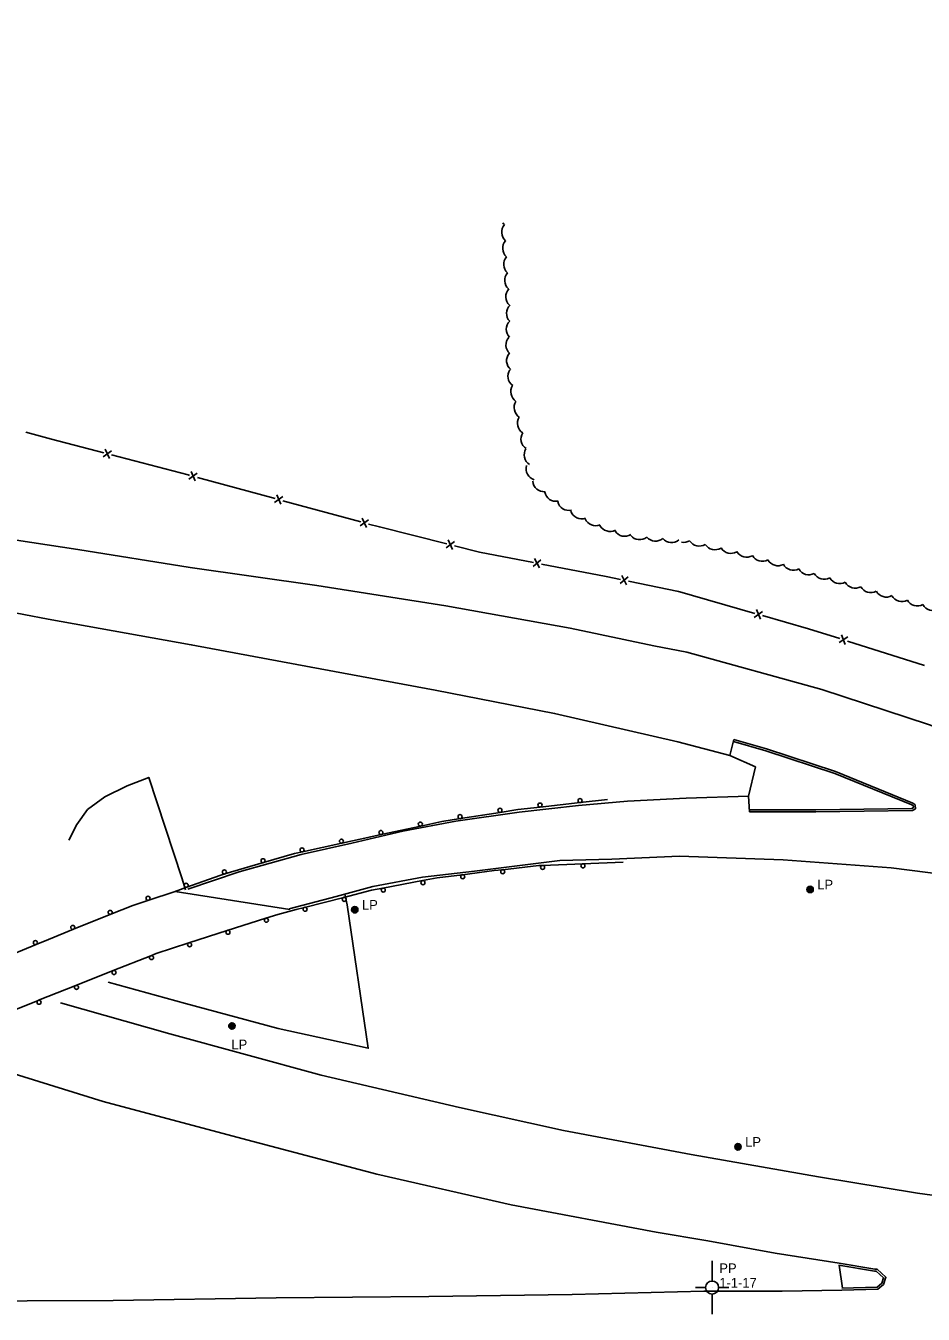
# Model space of a CAD drawing. Extents: x 2402803 to 2427059, y 6985292 to 6997652.
# Drawn here: x 2419061 to 2419506, y 6991495 to 6992134 of the extents above; entities that cross this region are included whole.
import ezdxf

# ---------------------------------------------------------------- set-up
doc = ezdxf.new("R2010")
doc.units = 0
for name, color, linetype in [('p_control ground ctrl', 7, 'Continuous'), ('p_drainage riprap', 7, 'Continuous'), ('p_dtm sidewalk', 7, 'Continuous'), ('p_road - paved curb', 7, 'Continuous'), ('p_road bridge end', 7, 'Continuous'), ('p_road guard rails', 7, 'Continuous'), ('p_structure fence', 7, 'Continuous'), ('p_utility manhole', 7, 'Continuous'), ('p_veg woods', 7, 'Continuous')]:
    doc.layers.add(name, color=color, linetype=linetype)

msp = doc.modelspace()

# ---------------------------------------------------------------- linework, layer by layer
at = {"layer": 'p_control ground ctrl'}
for p, q in [((2419401.49, 6991511.83), (2419401.51, 6991521.83)), ((2419398.25, 6991508.59), (2419393.25, 6991508.6)), ((2419401.49, 6991508.59), (2419401.49, 6991508.63)), ((2419404.73, 6991508.59), (2419409.73, 6991508.58)), ((2419401.49, 6991505.35), (2419401.47, 6991495.35))]:
    msp.add_line(p, q, dxfattribs=at)
msp.add_circle((2419401.49, 6991508.59), 3.24, dxfattribs=at)
at = {"layer": 'p_drainage riprap'}
for points in [[(2419140.4, 6991705.88), (2419138.66, 6991711.74), (2419122.2, 6991761.64), (2419111.43, 6991757.49), (2419100.45, 6991752.07), (2419091.84, 6991745.75), (2419086.54, 6991738.21), (2419082.59, 6991730.44)], [(2419219.46, 6991703.75), (2419220.59, 6991698.44), (2419231, 6991627.29), (2419186.4, 6991637.06), (2419140.47, 6991649.5), (2419102.07, 6991659.99)]]:
    msp.add_lwpolyline(points, dxfattribs=at)
at = {"layer": 'p_dtm sidewalk'}
for points in [[(2419419.48, 6991752.37), (2419422.95, 6991766.86), (2419410.27, 6991772.49)], [(2419466.09, 6991508.36), (2419464.52, 6991519.63)]]:
    msp.add_lwpolyline(points, dxfattribs=at)
at = {"layer": 'p_road - paved curb'}
for points in [[(2418230.49, 6992134.46), (2418269.05, 6992112.16), (2418316.3, 6992086.75), (2418354.66, 6992068.27), (2418407.89, 6992043.48), (2418443.64, 6992028.23), (2418503.95, 6992004.28), (2418552.77, 6991985.91), (2418606.68, 6991969.11), (2418660.91, 6991952.65), (2418729.36, 6991936.27), (2418795.26, 6991921.98), (2418858.36, 6991910.96), (2418900.74, 6991903.38), (2418961.03, 6991893.58), (2419010.81, 6991886.23), (2419086.95, 6991874.7), (2419142.7, 6991865.77), (2419205.6, 6991856.84), (2419269.45, 6991846.73), (2419331.07, 6991835.7), (2419372.56, 6991826.92), (2419388.98, 6991823.76)], [(2418457.22, 6991992.26), (2418493.21, 6991978.56), (2418539.55, 6991962.02), (2418584.84, 6991945.95), (2418627.64, 6991933.25), (2418671.91, 6991920.94), (2418718.52, 6991908.03), (2418761.83, 6991898.45), (2418812.8, 6991887.24), (2418857.08, 6991878.95), (2418899.95, 6991871.91), (2418954.85, 6991861.76), (2419011.88, 6991851.65), (2419072.27, 6991840.17), (2419143.27, 6991827.4), (2419202.65, 6991816.23), (2419264.13, 6991804.9), (2419323.43, 6991793.38), (2419384.48, 6991779.26)], [(2419388.98, 6991823.76), (2419455.97, 6991805.21), (2419508.79, 6991787.85), (2419555.71, 6991770.9), (2419612.11, 6991748.68), (2419667.63, 6991727.15), (2419721.45, 6991704.79), (2419774.21, 6991684.48), (2419816.41, 6991670.55), (2419851.15, 6991659.73), (2419911.58, 6991643.49), (2419970.15, 6991629.89), (2420009.4, 6991622.08), (2420041.02, 6991617.25), (2420070.04, 6991612.21), (2420113.5, 6991606)], [(2419412.31, 6991780.36), (2419410.27, 6991772.49), (2419384.48, 6991779.26)], [(2419419.98, 6991744.49), (2419452.85, 6991744.6), (2419500.83, 6991745.25), (2419502.37, 6991746.07), (2419502.25, 6991747.96), (2419500.98, 6991748.89), (2419462.74, 6991764.56), (2419428.46, 6991775.78), (2419412.31, 6991780.36)], [(2419419.98, 6991745.49), (2419452.84, 6991745.6), (2419500.57, 6991746.25), (2419501.33, 6991746.65), (2419501.28, 6991747.43), (2419500.49, 6991748.01), (2419462.39, 6991763.62), (2419428.17, 6991774.82), (2419412.04, 6991779.4)], [(2419141.55, 6991706.27), (2419167.08, 6991714.85), (2419197.7, 6991723.32), (2419222.82, 6991729.04), (2419248.23, 6991734.9), (2419274.39, 6991739.84), (2419305.81, 6991744.31), (2419335.19, 6991747.66), (2419359.52, 6991749.83), (2419388.6, 6991751.31)], [(2419388.6, 6991751.31), (2419419.48, 6991752.37), (2419419.98, 6991744.49)], [(2419385.29, 6991722.56), (2419351.79, 6991721.14), (2419325.94, 6991720.48), (2419283.62, 6991715.18), (2419257.98, 6991712.13), (2419233.32, 6991707.44), (2419215.13, 6991702.6), (2419191.88, 6991696.4)], [(2419385.29, 6991722.56), (2419436.78, 6991720.81), (2419490.35, 6991716.73), (2419546.16, 6991709.62), (2419606.61, 6991695.52), (2419656.78, 6991681.04), (2419709.35, 6991663.01), (2419758.91, 6991643.01), (2419811.26, 6991625.3), (2419863.52, 6991610.24), (2419916.87, 6991596.4), (2419964.17, 6991585.58), (2420012.22, 6991576.36), (2420061.83, 6991568.22), (2420115.64, 6991562.73)], [(2419078.51, 6991649.81), (2419132.71, 6991634.46), (2419207.7, 6991613.96), (2419276.33, 6991597.91), (2419327.87, 6991586.49), (2419391.11, 6991574.5)], [(2419022.7, 6991624.91), (2419040.35, 6991619.25), (2419099.62, 6991600.79), (2419168.3, 6991582.55), (2419235.28, 6991564.8), (2419301.85, 6991549.69), (2419373.72, 6991536.1), (2419399.43, 6991531.71)], [(2419391.11, 6991574.5), (2419454.21, 6991563.58), (2419503.35, 6991555.43), (2419550.6, 6991548.87), (2419614.06, 6991541.72), (2419678.43, 6991535.43), (2419744.73, 6991531.27), (2419810.75, 6991529.23), (2419901.98, 6991528.23), (2419964.93, 6991528.4), (2420042.37, 6991528.26), (2420113.38, 6991527.6)], [(2419464.53, 6991520.65), (2419432.73, 6991525.67), (2419399.43, 6991531.71)], [(2419465.86, 6991508.35), (2419483.3, 6991508.82), (2419485.65, 6991510.7), (2419486.51, 6991513.4), (2419482.91, 6991516.72), (2419482.08, 6991516.71), (2419464.37, 6991519.66)], [(2419465.89, 6991507.35), (2419483.66, 6991507.83), (2419486.51, 6991510.11), (2419487.66, 6991513.7), (2419483.3, 6991517.72), (2419482.16, 6991517.71), (2419464.53, 6991520.65)], [(2419019.18, 6991501.78), (2419104.5, 6991502.22), (2419185.38, 6991503.52), (2419260.98, 6991504.11), (2419332.17, 6991505.07), (2419397.43, 6991506.83)], [(2419397.43, 6991506.83), (2419436.23, 6991506.73), (2419465.89, 6991507.35)]]:
    msp.add_lwpolyline(points, dxfattribs=at)
at = {"layer": 'p_road bridge end'}
msp.add_lwpolyline([(2419135.21, 6991705.07), (2419192.14, 6991696.05)], dxfattribs=at)
at = {"layer": 'p_road guard rails'}
for p, q in [((2419316.27, 6991746.92), (2419336.14, 6991749.13)), ((2419336.14, 6991749.13), (2419349.61, 6991750.63)), ((2419276.69, 6991741.18), (2419296.44, 6991744.3)), ((2419237.48, 6991733.32), (2419257.04, 6991737.5)), ((2419198.42, 6991724.7), (2419217.95, 6991729.03)), ((2419159.96, 6991713.75), (2419179.16, 6991719.36)), ((2419337.42, 6991718.77), (2419317.43, 6991718.01)), ((2419357.4, 6991719.53), (2419337.42, 6991718.77)), ((2419257.95, 6991710.41), (2419238.3, 6991706.71)), ((2419218.84, 6991702.12), (2419199.46, 6991697.18)), ((2419084.89, 6991686.29), (2419103.43, 6991693.76)), ((2419180.22, 6991691.75), (2419161.15, 6991685.77)), ((2419047.9, 6991671.1), (2419066.37, 6991678.76)), ((2419123.19, 6991673.17), (2419104.6, 6991665.79)), ((2419104.6, 6991665.79), (2419086.01, 6991658.41)), ((2419067.43, 6991651.02), (2419048.92, 6991643.47))]:
    msp.add_line(p, q, dxfattribs=at)
for points in [[(2419296.44, 6991744.3), (2419305.14, 6991745.68), (2419316.27, 6991746.92)], [(2419257.04, 6991737.5), (2419267.42, 6991739.71), (2419276.69, 6991741.18)], [(2419217.95, 6991729.03), (2419232.26, 6991732.21), (2419237.48, 6991733.32)], [(2419179.16, 6991719.36), (2419194.42, 6991723.81), (2419198.42, 6991724.7)], [(2419317.43, 6991718.01), (2419315.61, 6991717.94), (2419297.56, 6991715.85)], [(2419141.08, 6991707.17), (2419157.48, 6991713.03), (2419159.96, 6991713.75)], [(2419277.71, 6991713.37), (2419265.24, 6991711.78), (2419257.95, 6991710.41)], [(2419297.56, 6991715.85), (2419293.39, 6991715.37), (2419277.71, 6991713.37)], [(2419122.15, 6991700.74), (2419134.83, 6991704.94), (2419141.08, 6991707.17)], [(2419238.3, 6991706.71), (2419232.62, 6991705.64), (2419218.84, 6991702.12)], [(2419103.43, 6991693.76), (2419114.35, 6991698.16), (2419122.15, 6991700.74)], [(2419199.46, 6991697.18), (2419195.2, 6991696.09), (2419186.19, 6991693.62), (2419180.22, 6991691.75)], [(2419066.37, 6991678.76), (2419072.51, 6991681.3), (2419084.89, 6991686.29)], [(2419161.15, 6991685.77), (2419161.05, 6991685.74), (2419142.14, 6991679.56)], [(2419142.14, 6991679.56), (2419125.87, 6991674.24), (2419123.19, 6991673.17)], [(2419086.01, 6991658.41), (2419067.57, 6991651.08), (2419067.43, 6991651.02)]]:
    msp.add_lwpolyline(points, dxfattribs=at)
for centre in [(2419316.16, 6991747.91), (2419336.03, 6991750.12), (2419276.53, 6991742.16), (2419296.29, 6991745.29), (2419256.83, 6991738.47), (2419217.73, 6991730.01), (2419237.27, 6991734.3), (2419198.21, 6991725.67), (2419178.88, 6991720.32), (2419317.47, 6991717.01), (2419337.45, 6991717.77), (2419159.68, 6991714.71), (2419258.13, 6991709.42), (2419277.84, 6991712.38), (2419297.67, 6991714.86), (2419140.74, 6991708.11), (2419238.48, 6991705.73), (2419121.84, 6991701.69), (2419219.09, 6991701.15), (2419103.06, 6991694.69), (2419180.52, 6991690.79), (2419199.71, 6991696.21), (2419084.52, 6991687.22), (2419161.44, 6991684.82), (2419065.99, 6991679.68), (2419142.45, 6991678.61), (2419123.56, 6991672.24), (2419104.97, 6991664.86), (2419086.38, 6991657.48), (2419067.8, 6991650.1)]:
    msp.add_circle(centre, 1, dxfattribs=at)
at = {"layer": 'p_structure fence'}
for p, q in [((2419099.58, 6991920.63), (2419103.69, 6991923.69)), ((2419102.68, 6991919.82), (2419100.59, 6991924.5)), ((2419142.11, 6991909.5), (2419146.25, 6991912.52)), ((2419145.2, 6991908.66), (2419143.16, 6991913.36)), ((2419146.29, 6991910.41), (2419184.88, 6991899.91)), ((2419187.65, 6991897.12), (2419185.61, 6991901.82)), ((2419184.56, 6991897.96), (2419188.7, 6991900.98)), ((2419188.74, 6991898.86), (2419227.34, 6991888.36)), ((2419227.01, 6991886.41), (2419231.15, 6991889.43)), ((2419230.1, 6991885.57), (2419228.06, 6991890.27)), ((2419269.65, 6991875.51), (2419273.73, 6991878.61)), ((2419272.75, 6991874.73), (2419270.62, 6991879.39)), ((2419315.89, 6991865.65), (2419313.5, 6991870.19)), ((2419312.74, 6991866.26), (2419316.64, 6991869.58)), ((2419355.9, 6991857.82), (2419359.84, 6991861.09)), ((2419359.03, 6991857.17), (2419356.71, 6991861.74)), ((2419360.02, 6991858.98), (2419384.86, 6991853.84)), ((2419384.3, 6991853.96), (2419422.72, 6991842.96)), ((2419425.45, 6991840.13), (2419423.47, 6991844.86)), ((2419422.37, 6991841.01), (2419426.55, 6991843.98)), ((2419467.51, 6991827.54), (2419465.66, 6991832.32)), ((2419464.45, 6991828.51), (2419468.71, 6991831.36)), ((2419468.67, 6991829.24), (2419506.79, 6991817.21))]:
    msp.add_line(p, q, dxfattribs=at)
for points in [[(2419061.24, 6991932.86), (2419073.91, 6991929.37), (2419099.89, 6991922.58)], [(2419103.75, 6991921.57), (2419141.72, 6991911.65), (2419142.43, 6991911.46)], [(2419231.2, 6991887.31), (2419236.57, 6991885.85), (2419269.93, 6991877.47)], [(2419273.81, 6991876.5), (2419286.15, 6991873.4), (2419312.92, 6991868.23)], [(2419316.85, 6991867.47), (2419348.92, 6991861.28), (2419356.1, 6991859.79)], [(2419426.56, 6991841.86), (2419449.35, 6991835.34), (2419464.86, 6991830.45)]]:
    msp.add_lwpolyline(points, dxfattribs=at)
at = {"layer": 'p_utility manhole'}
for centre, radius in [((2419450.07, 6991706.06), 1.6), ((2419450.07, 6991706.06), 1.3), ((2419450.07, 6991706.06), 1), ((2419450.07, 6991706.06), 0.539), ((2419450.07, 6991706.06), 0.192), ((2419224.32, 6991696.01), 1.6), ((2419224.32, 6991696.01), 1.3), ((2419224.32, 6991696.01), 1), ((2419224.32, 6991696.01), 0.539), ((2419224.32, 6991696.01), 0.192), ((2419163.44, 6991638.33), 1.6), ((2419163.44, 6991638.33), 1.3), ((2419163.44, 6991638.33), 1), ((2419163.44, 6991638.33), 0.539), ((2419163.44, 6991638.33), 0.192), ((2419414.33, 6991578.41), 1.6), ((2419414.33, 6991578.41), 1.3), ((2419414.33, 6991578.41), 1), ((2419414.33, 6991578.41), 0.539), ((2419414.33, 6991578.41), 0.192)]:
    msp.add_circle(centre, radius, dxfattribs=at)
at = {"layer": 'p_veg woods'}
for centre, start, end in [((2419302.31, 6992040.08), 216.42392, 228.54452), ((2419302.81, 6992032.09), 138.54452, 228.54452), ((2419303.3, 6992024.11), 138.54452, 228.54452), ((2419303.8, 6992016.12), 138.54452, 228.54452), ((2419304.29, 6992008.14), 138.54452, 228.54452), ((2419304.84, 6992000.1), 137.69851, 227.69851), ((2419305.23, 6991991.84), 133.93942, 223.93942), ((2419305.09, 6991983.84), 133.93942, 223.93942), ((2419304.94, 6991976.11), 137.72959, 227.72959), ((2419305.26, 6991968.31), 140.56997, 230.56997), ((2419305.9, 6991960.64), 145.11255, 235.11255), ((2419307.32, 6991952.91), 147.02214, 237.02214), ((2419308.97, 6991945.09), 147.17804, 237.17804), ((2419310.66, 6991937.27), 147.17804, 237.17804), ((2419312.35, 6991929.44), 147.08734, 237.08734), ((2419313.99, 6991921.67), 147.87489, 237.87489), ((2419314.91, 6991914.71), 163.88703, 253.88703), ((2419318.17, 6991908.99), 184.94907, 274.94907), ((2419324.08, 6991904.23), 190.76554, 280.76554), ((2419330.51, 6991899.68), 192.5259, 282.5259), ((2419336.79, 6991895.54), 199.70973, 289.70973), ((2419343.75, 6991892.14), 203.42256, 293.42256), ((2419350.89, 6991889.25), 207.79798, 297.79798), ((2419358.22, 6991886.86), 211.999, 301.999), ((2419365.49, 6991885.19), 219.84393, 309.84393), ((2419373.46, 6991884.47), 219.84393, 309.84393), ((2419381.43, 6991883.75), 219.84393, 309.84393), ((2419387.36, 6991883.84), 259.5805, 301.78322), ((2419395.14, 6991882.01), 211.78322, 301.78322), ((2419402.93, 6991880.18), 211.78322, 301.78322), ((2419410.75, 6991878.37), 211.4552, 301.4552), ((2419418.6, 6991876.49), 210.39376, 300.39376), ((2419426.41, 6991874.45), 209.13699, 299.13699), ((2419434.11, 6991872.26), 208.75503, 298.75503), ((2419441.77, 6991870.03), 208.64486, 298.64486), ((2419449.42, 6991867.78), 208.89384, 298.89384), ((2419457.1, 6991865.56), 208.97111, 298.97111), ((2419464.79, 6991863.36), 208.9677, 298.9677), ((2419472.48, 6991861.15), 208.95856, 298.95856), ((2419480.17, 6991858.94), 208.95856, 298.95856), ((2419487.86, 6991856.73), 208.95856, 298.95856), ((2419495.55, 6991854.51), 208.95413, 298.95413), ((2419503.23, 6991852.3), 208.95305, 298.95305), ((2419510.92, 6991850.09), 208.95249, 298.95249)]:
    msp.add_arc(centre, 5.65, start, end, dxfattribs=at)

# ---------------------------------------------------------------- texts
at = {"layer": 'p_control ground ctrl'}
for s, p in [('  PP', (2419401.51, 6991515.76)), ('  1-1-17', (2419401.51, 6991508.56))]:
    msp.add_text(s, height=4.8, dxfattribs=at).set_placement(p)
at = {"layer": 'p_utility manhole'}
for p in [(2419450.07, 6991706.06), (2419224.32, 6991696.01), (2419159.6, 6991626.74), (2419414.33, 6991578.41)]:
    msp.add_text('  LP', height=4.8, dxfattribs=at).set_placement(p)

doc.saveas('drawing.dxf')
